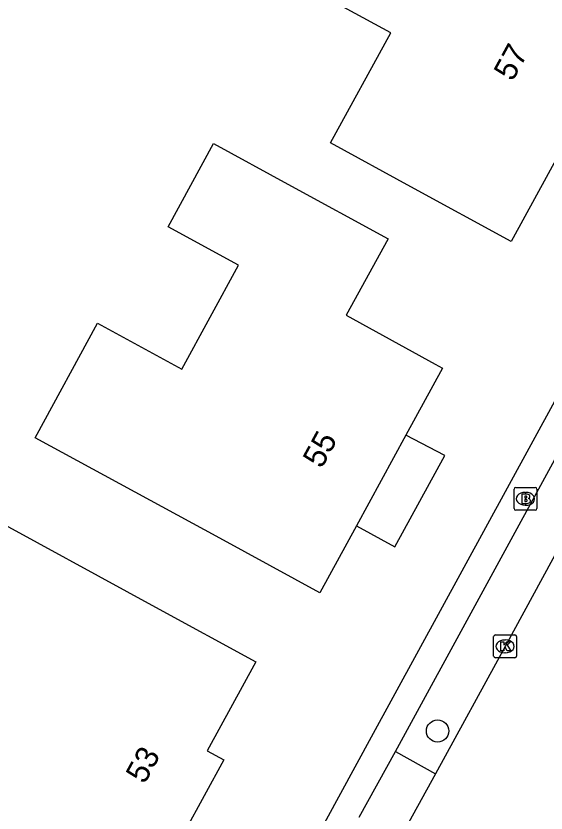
# Model space of a CAD drawing. Extents: x 160457 to 162082, y 388340 to 389736.
# Drawn here: x 160543.79 to 160567.01, y 389421.75 to 389456.64 of the extents above; entities that cross this region are included whole.
import ezdxf

# ---------------------------------------------------------------- set-up
doc = ezdxf.new("R2010")
doc.units = 0
for name, color, linetype in [('IMGEO_Boom', 7, 'Continuous'), ('IMGEO_Brandkraan', 7, 'Continuous'), ('IMGEO_Kolk', 7, 'Continuous'), ('IMGEO_Pand', 7, 'Continuous'), ('IMGEO_Pand_nummerreeks', 7, 'Continuous'), ('IMGEO_Pand_overbouw', 7, 'Continuous'), ('IMGEO_Rijbaan_lokaal_gesloten', 7, 'Continuous'), ('IMGEO_Voetpad_open', 7, 'Continuous')]:
    doc.layers.add(name, color=color, linetype=linetype)

msp = doc.modelspace()

# ---------------------------------------------------------------- linework, layer by layer
at = {"layer": 'IMGEO_Boom'}
msp.add_circle((160562.256, 389425.339), 0.489, dxfattribs=at)
at = {"layer": 'IMGEO_Brandkraan'}
for p, q in [((160565.678, 389436.003), (160566.53, 389436.003)), ((160565.603, 389435.077), (160565.603, 389435.929)), ((160566.091, 389435.783), (160566.116, 389435.783)), ((160566.604, 389435.929), (160566.604, 389435.077)), ((160566.53, 389435.003), (160565.678, 389435.003)), ((160566.114, 389435.223), (160566.089, 389435.223))]:
    msp.add_line(p, q, dxfattribs=at)
for points in [[(160565.678, 389436.003), (160566.53, 389436.003)], [(160565.603, 389435.077), (160565.603, 389435.929)], [(160565.951, 389435.703), (160565.951, 389435.303), (160566.164, 389435.303)], [(160566.182, 389435.703), (160565.951, 389435.703)], [(160566.13, 389435.622), (160566.076, 389435.622), (160566.076, 389435.546)], [(160566.604, 389435.929), (160566.604, 389435.077)], [(160566.076, 389435.546), (160566.129, 389435.546)], [(160566.138, 389435.47), (160566.076, 389435.47), (160566.076, 389435.389)], [(160566.076, 389435.389), (160566.138, 389435.389)], [(160566.53, 389435.003), (160565.678, 389435.003)]]:
    msp.add_lwpolyline(points, dxfattribs=at)
for centre, radius, start, end in [((160565.68, 389435.927), 0.0765, 91.552, 178.448), ((160565.68, 389435.927), 0.0765, 91.552, 178.448), ((160566.528, 389435.927), 0.0765, 1.552, 88.448), ((160566.528, 389435.927), 0.0765, 1.552, 88.448), ((160566.131, 389435.584), 0.0379, 267.8285, 90.9355), ((160566.186, 389435.558), 0.145, 59.4692, 91.5367), ((160566.211, 389435.605), 0.0922, 285.5137, 58.1501), ((160566.139, 389435.429), 0.0404, 269.8759, 90.5077), ((160566.17, 389435.554), 0.251, 268.6676, 293.5347), ((160566.216, 389435.413), 0.105, 301.3115, 78.989), ((160565.68, 389435.079), 0.0765, 181.552, 268.448), ((160565.68, 389435.079), 0.0765, 181.552, 268.448), ((160566.528, 389435.079), 0.0765, 271.552, 358.448), ((160566.528, 389435.079), 0.0765, 271.552, 358.448)]:
    msp.add_arc(centre, radius, start, end, dxfattribs=at)
for centre, major_axis, ratio, start_param, end_param in [((160566.09, 389435.503), (-0.387, 0.002), 0.722429, 4.712389, 7.853982), ((160566.115, 389435.503), (-0.39, 0.002), 0.717154, 1.570796, 4.712389)]:
    msp.add_ellipse(centre, major_axis=major_axis, ratio=ratio, start_param=start_param, end_param=end_param, dxfattribs=at)
at = {"layer": 'IMGEO_Kolk'}
for p, q in [((160564.712, 389428.617), (160564.712, 389429.469)), ((160564.787, 389429.543), (160565.639, 389429.543)), ((160565.713, 389429.469), (160565.713, 389428.617)), ((160565.2, 389429.323), (160565.225, 389429.323)), ((160565.223, 389428.763), (160565.198, 389428.763)), ((160565.639, 389428.543), (160564.787, 389428.543))]:
    msp.add_line(p, q, dxfattribs=at)
for points in [[(160564.712, 389428.617), (160564.712, 389429.469)], [(160564.787, 389429.543), (160565.639, 389429.543)], [(160565.713, 389429.469), (160565.713, 389428.617)], [(160565.033, 389429.243), (160565.156, 389429.243), (160565.156, 389429.092), (160565.286, 389429.243), (160565.45, 389429.243), (160565.304, 389429.092), (160565.457, 389428.843), (160565.305, 389428.843), (160565.22, 389429.007), (160565.156, 389428.94), (160565.156, 389428.843), (160565.033, 389428.843), (160565.033, 389429.243)], [(160565.639, 389428.543), (160564.787, 389428.543)]]:
    msp.add_lwpolyline(points, dxfattribs=at)
for centre, start, end in [((160564.789, 389429.467), 91.552, 178.448), ((160564.789, 389429.467), 91.552, 178.448), ((160565.637, 389429.467), 1.552, 88.448), ((160565.637, 389429.467), 1.552, 88.448), ((160564.789, 389428.619), 181.552, 268.448), ((160564.789, 389428.619), 181.552, 268.448), ((160565.637, 389428.619), 271.552, 358.448), ((160565.637, 389428.619), 271.552, 358.448)]:
    msp.add_arc(centre, 0.0765, start, end, dxfattribs=at)
for centre, major_axis, ratio, start_param, end_param in [((160565.199, 389429.043), (-0.387, 0.002), 0.722429, 4.712389, 7.853982), ((160565.224, 389429.043), (-0.39, 0.002), 0.717154, 1.570796, 4.712389)]:
    msp.add_ellipse(centre, major_axis=major_axis, ratio=ratio, start_param=start_param, end_param=end_param, dxfattribs=at)
at = {"layer": 'IMGEO_Pand'}
for points in [[(160557.572, 389451.087), (160560.208, 389455.907), (160556.738, 389457.805), (160560.318, 389464.352), (160566.102, 389461.189), (160566.581, 389462.065), (160567.103, 389461.781), (160571.489, 389459.381), (160569.801, 389456.286), (160567.6, 389452.252), (160568.274, 389451.884), (160568.115, 389451.593), (160565.477, 389446.764), (160561.091, 389449.164), (160557.572, 389451.087)], [(160544.637, 389438.18), (160547.366, 389443.191), (160551.058, 389441.181), (160553.538, 389445.734), (160550.461, 389447.41), (160552.448, 389451.058), (160555.702, 389449.279), (160560.089, 389446.88), (160558.256, 389443.538), (160562.145, 389441.405), (160562.469, 389441.228), (160560.866, 389438.289), (160558.704, 389434.327), (160557.103, 389431.392), (160552.712, 389433.784), (160544.637, 389438.18)], [(160535.691, 389423.112), (160537.664, 389426.662), (160537.824, 389426.575), (160540.376, 389431.304), (160540.215, 389431.391), (160542.188, 389434.959), (160549.905, 389430.759), (160554.296, 389428.368), (160552.161, 389424.468), (160552.888, 389424.07), (160551.173, 389420.928), (160550.442, 389421.324), (160547.831, 389416.507), (160543.439, 389418.897), (160535.691, 389423.112)]]:
    msp.add_lwpolyline(points, dxfattribs=at)
at = {"layer": 'IMGEO_Pand_overbouw'}
msp.add_lwpolyline([(160560.866, 389438.289), (160558.704, 389434.327), (160560.383, 389433.395), (160562.57, 389437.398)], close=True, dxfattribs=at)
at = {"layer": 'IMGEO_Rijbaan_lokaal_gesloten'}
for points in [[(160569.668, 389437.219), (160565.212, 389429.044), (160562.158, 389423.47)], [(160562.158, 389423.47), (160560.59, 389420.603)]]:
    msp.add_lwpolyline(points, dxfattribs=at)
at = {"layer": 'IMGEO_Voetpad_open'}
for points in [[(160520.737, 389354.442), (160526.73, 389365.361), (160527.269, 389366.347), (160554.077, 389415.386), (160559.368, 389425.085), (160585.436, 389472.818), (160589.284, 389479.655), (160593.574, 389487.437)], [(160560.409, 389424.443), (160567.912, 389438.189)], [(160558.825, 389421.563), (160560.409, 389424.443)], [(160560.409, 389424.443), (160562.158, 389423.47)]]:
    msp.add_lwpolyline(points, dxfattribs=at)

# ---------------------------------------------------------------- texts
at = {"layer": 'IMGEO_Pand_nummerreeks'}
for s, rotation, p in [('57', 61.3867, (160565.539, 389453.738)), ('55', 61.3855, (160557.177, 389436.792)), ('53', 61.3752, (160549.423, 389422.981))]:
    msp.add_text(s, height=1, rotation=rotation, dxfattribs=at).set_placement(p)

doc.saveas('drawing.dxf')
